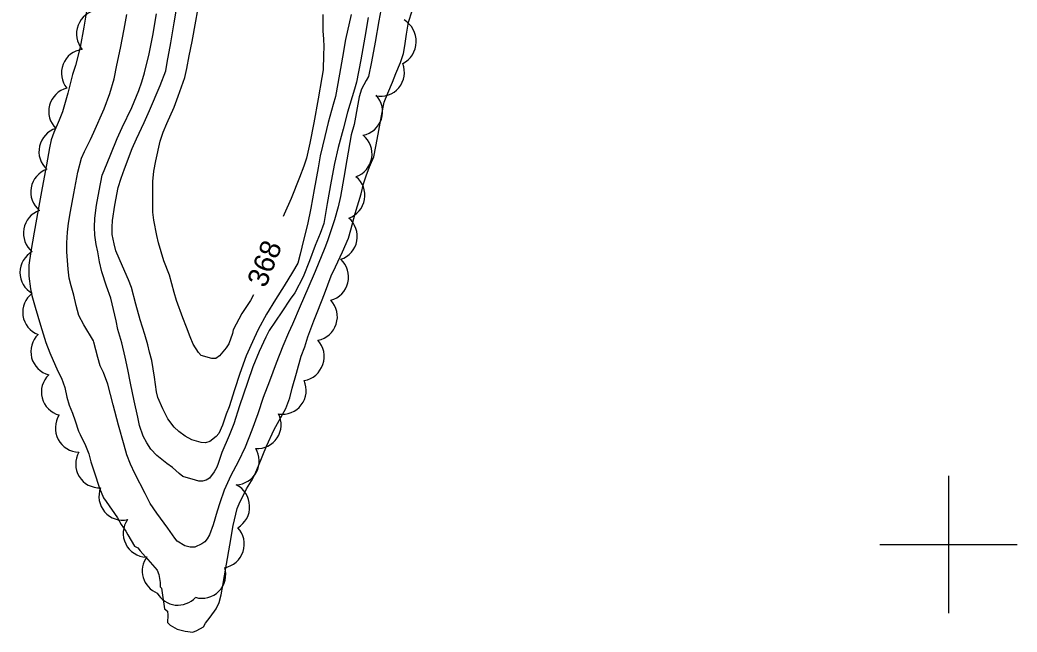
# Model space of a CAD drawing. Extents: x 287698 to 290158, y 5234163 to 5237182.
# Drawn here: x 288264.8 to 288410, y 5234787.2 to 5234876.3 of the extents above; entities that cross this region are included whole.
import ezdxf

# ---------------------------------------------------------------- set-up
doc = ezdxf.new("R2010")
doc.units = 0
for name, color, linetype in [('Niveau 2', 7, 'Continuous'), ('Niveau 4', 7, 'Continuous'), ('Niveau 44', 7, 'Continuous'), ('Niveau 61', 7, 'Continuous')]:
    doc.layers.add(name, color=color, linetype=linetype)

msp = doc.modelspace()

# ---------------------------------------------------------------- linework, layer by layer
at = {"layer": 'Niveau 2'}
for points in [[(288317.65, 5234879.34), (288317.09, 5234876.19), (288316.54, 5234873.08), (288316.03, 5234870.21), (288315.58, 5234868.07), (288315.23, 5234867.5), (288314.56, 5234866.22), (288314.2, 5234865.13), (288314.01, 5234864.04), (288313.5, 5234861.11), (288313.08, 5234859.58)], [(288313.06, 5234877.1), (288312.24, 5234873.46), (288311.79, 5234870.9), (288311.35, 5234868.4), (288310.76, 5234865.16), (288310.43, 5234864.01), (288309.73, 5234861.4), (288309.23, 5234859.37), (288308.56, 5234856.52), (288308.23, 5234854.78), (288307.68, 5234851.62), (288307.2, 5234848.91), (288306.7, 5234846.56), (288306.12, 5234844.28), (288305.65, 5234842.21), (288305.28, 5234840.92), (288304.52, 5234839.61), (288303.28, 5234837.61), (288302.02, 5234835.66), (288300.71, 5234833.5), (288299.54, 5234831.29), (288298.94, 5234830.03), (288297.79, 5234827.43), (288296.83, 5234824.86), (288296.09, 5234822.51), (288295.31, 5234820.03), (288294.85, 5234818.97), (288294.32, 5234817.34), (288293.77, 5234816.16), (288293.4, 5234815.7), (288292.49, 5234814.99), (288291.86, 5234814.79), (288291.24, 5234814.82), (288289.86, 5234815.2), (288288.9, 5234815.74), (288287.97, 5234816.43), (288287.31, 5234817.08), (288286.38, 5234818.26), (288285.62, 5234819.71), (288284.9, 5234821.38), (288284.7, 5234822.19), (288284.41, 5234824.35), (288284.02, 5234826.77), (288283.69, 5234827.99), (288283.47, 5234829.04), (288283.03, 5234830.56), (288282.34, 5234832.68), (288281.69, 5234834.98), (288281.06, 5234837.39), (288280.65, 5234838.48), (288279.76, 5234840.48), (288278.82, 5234842.74), (288278.55, 5234843.74), (288278.28, 5234845.11), (288278.24, 5234846.15), (288278.32, 5234847.15), (288278.67, 5234849.37), (288279.16, 5234851.92), (288279.56, 5234853.29), (288280.05, 5234854.67), (288281.18, 5234857.62), (288281.79, 5234859.01), (288282.92, 5234861.39), (288283.7, 5234863.14), (288285.23, 5234866.75), (288286.07, 5234868.9), (288286.29, 5234870.14), (288286.79, 5234872.96), (288287.3, 5234875.89), (288287.74, 5234878.45)], [(288298.84, 5234836.3), (288298.38, 5234835.49), (288297.15, 5234833.6), (288295.88, 5234831.24), (288295.78, 5234830.69), (288295.26, 5234829.2), (288294.87, 5234828.62), (288293.91, 5234827.43), (288293.37, 5234827.03), (288292.75, 5234827.06), (288291.24, 5234827.51), (288290.83, 5234827.91), (288290.06, 5234829.12), (288289.6, 5234830.18), (288289.1, 5234831.63), (288288.55, 5234832.96), (288287.63, 5234835.48), (288287.29, 5234836.66), (288286.59, 5234839.16), (288285.79, 5234841.27), (288284.99, 5234843.87), (288284.75, 5234844.94), (288284.31, 5234847.17), (288284.19, 5234848.35), (288284.16, 5234849.76), (288284.17, 5234852.8), (288284.35, 5234854.32), (288284.62, 5234855.83), (288285.24, 5234858.67), (288285.68, 5234859.99), (288286.23, 5234861.26), (288287.29, 5234863.61), (288287.88, 5234865.21), (288288.86, 5234867.92), (288289.15, 5234869.23), (288289.48, 5234871.08), (288289.91, 5234873.16), (288290.46, 5234876.15), (288290.94, 5234878.87)], [(288275.53, 5234829.6), (288274.15, 5234831.95), (288273.42, 5234833.33), (288273.03, 5234834.77), (288272.7, 5234836.26), (288272.27, 5234837.62), (288272, 5234838.76), (288271.87, 5234840.07), (288271.68, 5234842.58), (288271.65, 5234843.88), (288271.74, 5234845.45), (288271.91, 5234846.76), (288272.21, 5234848.45), (288272.66, 5234851.04), (288273.24, 5234854.16), (288273.8, 5234856.22), (288274.23, 5234857.16), (288275.13, 5234858.91), (288275.61, 5234860), (288277.08, 5234863.38), (288277.91, 5234865.59), (288278.54, 5234867.75), (288278.94, 5234869.71), (288279.47, 5234872.22), (288280.03, 5234874.98), (288280.41, 5234877.11)], [(288315.55, 5234876.66), (288315.04, 5234873.8), (288314.47, 5234870.53), (288313.83, 5234867.25), (288313.52, 5234866.23), (288312.51, 5234862.9), (288311.87, 5234860.41), (288311.16, 5234857.77), (288310.62, 5234855.43), (288310.15, 5234852.85), (288309.58, 5234849.62), (288309.06, 5234846.69), (288308.55, 5234845.26), (288307.83, 5234843.47), (288307.01, 5234841.26), (288306.07, 5234838.95), (288304.85, 5234836.61), (288304.2, 5234835.69), (288302.96, 5234833.85), (288301.14, 5234831.13), (288300.61, 5234830.17), (288299.65, 5234828.06), (288298.74, 5234825.82), (288297.96, 5234823.55), (288296.79, 5234820.14), (288295.97, 5234817.56), (288295.28, 5234815.83), (288294.23, 5234813.38), (288293.71, 5234811.78), (288293.51, 5234811.25), (288293.11, 5234810.55), (288292.44, 5234809.63), (288291.96, 5234809.37), (288291.41, 5234809.21), (288290.88, 5234809.22), (288290.37, 5234809.33), (288288.56, 5234809.89), (288288.01, 5234810.31), (288287.06, 5234811.17), (288286.23, 5234811.78), (288284.75, 5234812.94), (288283.9, 5234813.88), (288283.31, 5234814.76), (288282.79, 5234815.74), (288282.23, 5234817.28), (288281.98, 5234818.5), (288281.46, 5234820.87), (288280.92, 5234823.46), (288280.56, 5234825.44), (288280.17, 5234827.25), (288279.66, 5234829.33), (288279.11, 5234831.28), (288278.83, 5234832.54), (288278.06, 5234835.81), (288277.44, 5234837.6), (288276.77, 5234839.67), (288276.4, 5234841.12), (288276.17, 5234842.56), (288275.91, 5234843.66), (288275.72, 5234844.99), (288275.69, 5234846.18), (288275.73, 5234847.47), (288276, 5234849.35), (288276.37, 5234851.46), (288276.82, 5234853.75), (288277.1, 5234854.4), (288278.06, 5234856.76), (288279, 5234859.08), (288279.74, 5234860.65), (288281.13, 5234863.58), (288282.15, 5234866.04), (288282.6, 5234867.32), (288282.97, 5234868.61), (288283.66, 5234871.37), (288284.18, 5234874.07), (288284.73, 5234877.18)], [(288308.94, 5234877.09), (288308.91, 5234874.7), (288309.03, 5234873.56), (288309.07, 5234872.4), (288309.01, 5234871.25), (288308.97, 5234869.07), (288308.79, 5234867.96), (288308.24, 5234864.83), (288307.61, 5234861.34), (288307.04, 5234858.38), (288306.57, 5234856.18), (288306.19, 5234855.05), (288305.55, 5234853.38), (288304.3, 5234850.33), (288303.31, 5234848.05), (288303.15, 5234847.69)], [(288313.08, 5234859.58), (288312.45, 5234855.97), (288312, 5234853.41), (288311.51, 5234850.63), (288311.14, 5234849.1), (288310.61, 5234847.22), (288309.62, 5234844.16), (288309.2, 5234843.14), (288307.84, 5234839.71), (288306.73, 5234837.22), (288305.63, 5234834.69), (288304.54, 5234832.06), (288303.95, 5234830.79), (288303.12, 5234828.84), (288302.15, 5234826.35), (288301.15, 5234823.77), (288300.24, 5234821.37), (288299.48, 5234819.02), (288298.59, 5234816.62), (288297.62, 5234814.13), (288296.62, 5234812.03), (288295.54, 5234810.01), (288294.56, 5234807.91), (288293.93, 5234806.07), (288293.55, 5234804.86), (288292.97, 5234802.85), (288292.43, 5234801.4), (288292.08, 5234800.79), (288291.73, 5234800.39), (288291.31, 5234800.08), (288290.29, 5234799.6), (288289.64, 5234799.62), (288288.82, 5234799.78), (288287.74, 5234800.46), (288287.37, 5234800.91), (288286.35, 5234802.35), (288284.76, 5234804.54), (288283.81, 5234805.97), (288283.05, 5234807.4), (288281.55, 5234810.3), (288280.92, 5234811.67), (288280.41, 5234813.02), (288280.01, 5234814.44), (288279.2, 5234817.34), (288278.4, 5234820.3), (288277.61, 5234823.31), (288277.02, 5234825.02), (288276.52, 5234826), (288276.17, 5234827.2), (288275.58, 5234829.43), (288275.53, 5234829.6)]]:
    msp.add_lwpolyline(points, dxfattribs=at)
at = {"layer": 'Niveau 4'}
for points in [[(288274.63, 5234878.18), (288274.12, 5234875.27), (288273.58, 5234872.36), (288272.93, 5234869.69), (288272.5, 5234868.39), (288271.79, 5234865.67), (288271.05, 5234862.93), (288270.55, 5234861.74), (288269.75, 5234859.95), (288269.36, 5234858.89), (288269.16, 5234857.72), (288268.69, 5234855.21), (288268.05, 5234851.89), (288267.48, 5234848.7), (288266.9, 5234845.41), (288266.41, 5234842.63), (288266.12, 5234840.63), (288266.13, 5234839.05), (288266.37, 5234837.18), (288266.58, 5234836.22), (288267.04, 5234834.54), (288267.83, 5234831.9), (288268.59, 5234829.39), (288269.21, 5234827.88), (288270.35, 5234825.22), (288270.88, 5234824.18), (288271.37, 5234822.83), (288271.65, 5234821.44), (288272.01, 5234820.26), (288272.5, 5234819.1), (288272.89, 5234817.99), (288273.34, 5234816.49), (288273.61, 5234815.98), (288274.39, 5234814.4), (288274.87, 5234813.18), (288275.15, 5234812.03), (288275.63, 5234810.58), (288276.42, 5234808.17), (288276.99, 5234806.79), (288277.38, 5234806.25), (288279.02, 5234803.89), (288279.57, 5234802.88), (288280.26, 5234801.95), (288280.53, 5234801.41), (288281.49, 5234799.74), (288282, 5234799.51), (288282.35, 5234799.06), (288283.13, 5234798.21), (288284.8, 5234796.27), (288285.05, 5234795.6), (288285.26, 5234794.47), (288285.25, 5234793.84), (288285.44, 5234793.64)], [(288285.44, 5234793.64), (288285.88, 5234790.64), (288286.33, 5234790.3), (288286.39, 5234789.72), (288286.3, 5234788.62), (288286.72, 5234788.26), (288287.73, 5234787.67), (288288.9, 5234787.39), (288290.03, 5234787.25), (288290.58, 5234787.46), (288291.55, 5234788.02), (288291.87, 5234788.55), (288292.55, 5234789.42), (288293.39, 5234790.64), (288293.86, 5234791.57), (288294.12, 5234792.68), (288294.36, 5234794.02), (288294.9, 5234797.11), (288295.39, 5234799.91), (288295.89, 5234802.73), (288296.45, 5234805.21), (288296.76, 5234805.9), (288297.83, 5234808.07), (288298.54, 5234809.23), (288299.01, 5234810.18), (288299.56, 5234811.44), (288300.75, 5234814.28), (288301.85, 5234816.7), (288302.35, 5234817.59), (288303.53, 5234819.8), (288304.13, 5234821.34), (288304.47, 5234822.72), (288305.08, 5234824.91), (288305.79, 5234827.4), (288306.31, 5234828.73), (288306.76, 5234830.18), (288307.61, 5234832.54), (288308.21, 5234834), (288309.19, 5234836.47), (288310.16, 5234839.08), (288310.76, 5234840.4), (288311.8, 5234842.59), (288312.65, 5234844.57), (288313, 5234845.75), (288313.65, 5234848.13), (288314.52, 5234851.02), (288314.87, 5234852.45), (288315.23, 5234853.64), (288315.72, 5234854.92), (288316.34, 5234856.37), (288316.66, 5234857.88), (288316.98, 5234859.69), (288317.45, 5234862.35), (288317.86, 5234864.33), (288318.38, 5234865.68), (288319.07, 5234867.28), (288319.54, 5234868.54), (288320.26, 5234870.12), (288320.7, 5234871.44), (288320.89, 5234872.53), (288321.11, 5234874.23), (288321.4, 5234875.97), (288321.92, 5234877.65)]]:
    msp.add_lwpolyline(points, dxfattribs=at)
at = {"layer": 'Niveau 44'}
for centre, radius, start, end in [((288276.57, 5234874.29), 3.5, 98.2074, 220.2421), ((288274.35, 5234868.58), 3.48, 97.5149, 219.477), ((288272.5, 5234863), 3.47, 103.8312, 225.8075), ((288271.08, 5234857.18), 3.48, 106.6521, 228.2494), ((288310.45, 5234844.81), 3.5, 288.3257, 50.0093), ((288309.16, 5234838.91), 3.51, 285.5179, 47.0904), ((288307.55, 5234833.14), 3.5, 280.9571, 43.0613), ((288305.58, 5234827.33), 3.55, 280.253, 42.1769)]:
    msp.add_arc(centre, radius, start, end, dxfattribs=at)
for centre, major_axis, ratio, start_param, end_param in [((288318.89, 5234873.19), (3.64, -0.11), 0.999401, 5.221081, 7.34443), ((288317.34, 5234868.68), (1.53, 3.12), 0.996067, 3.395137, 5.545441), ((288314.18, 5234862.97), (0.4, 3.45), 0.995373, 3.430505, 5.583128), ((288312.6, 5234856.81), (3.08, -1.66), 0.999963, 5.544923, 7.675143), ((288269.89, 5234851.28), (-3.19, 1.41), 0.99993, 5.45817, 7.582803), ((288311.56, 5234850.79), (-2.7, 2.22), 0.999984, 2.593646, 4.719668), ((288268.82, 5234845.3), (-3.43, 0.59), 0.999995, 5.216092, 7.34545), ((288268.3, 5234839.57), (1.75, -2.99), 0.999995, 3.116653, 5.244129), ((288268.71, 5234833.79), (-3.43, -0.5), 0.999454, 5.219642, 7.344156), ((288269.9, 5234828.06), (-3.4, -0.75), 0.998148, 5.265525, 7.388624), ((288271.43, 5234822.18), (-3.36, -0.88), 0.9976, 5.217434, 7.342972), ((288303.06, 5234822.39), (2.11, 2.75), 0.996183, 3.631457, 5.793321), ((288273.49, 5234816.93), (2.98, -1.84), 0.999995, 3.121008, 5.243251), ((288299.4, 5234817.4), (1.97, 2.85), 0.996163, 3.680907, 5.790442), ((288296.22, 5234812.14), (1.53, 3.11), 0.995673, 3.632882, 5.714414), ((288276.4, 5234811.69), (-0.43, -3.42), 0.999716, 4.306998, 6.460211), ((288279.79, 5234806.98), (-0.35, -3.43), 0.99974, 4.440012, 6.596399), ((288294.71, 5234805.49), (3.42, -1.03), 0.999964, 5.54624, 7.674773), ((288283.32, 5234801.61), (-1.48, -3.12), 0.99944, 4.537736, 6.694774), ((288294.03, 5234800.03), (2.16, 2.73), 0.994615, 3.991886, 6.141753), ((288286.09, 5234796.13), (1.48, -3.12), 0.999758, 3.634249, 5.46559), ((288291.36, 5234795.6), (1.12, 3.25), 0.999413, 3.184362, 5.345833), ((288287.83, 5234794.61), (-1.65, -3.03), 0.997802, 5.723363, 7.61727)]:
    msp.add_ellipse(centre, major_axis=major_axis, ratio=ratio, start_param=start_param, end_param=end_param, dxfattribs=at)
at = {"layer": 'Niveau 61'}
for points in [[(288400, 5234810), (288400, 5234800), (288400, 5234790)], [(288390, 5234800), (288400, 5234800), (288410, 5234800)]]:
    msp.add_lwpolyline(points, dxfattribs=at)

# ---------------------------------------------------------------- texts
at = {"layer": 'Niveau 2'}
msp.add_text('368', height=3, rotation=68.5619, dxfattribs=at).set_placement((288300.6, 5234837.22))

doc.saveas('drawing.dxf')
